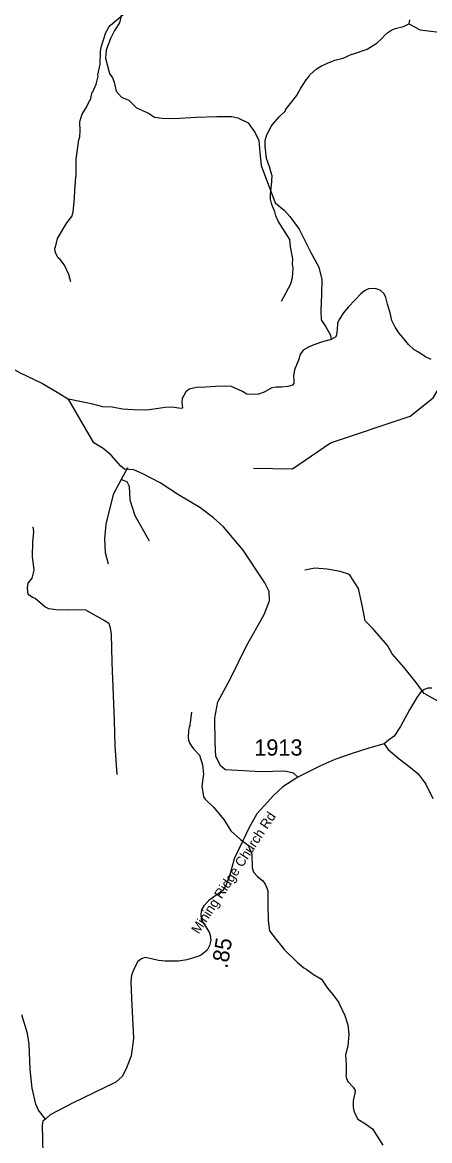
# Model space of a CAD drawing. Extents: x 1248089 to 1457196, y 820910 to 988753.
# Drawn here: x 1428563 to 1431704, y 938490 to 947102 of the extents above; entities that cross this region are included whole.
import ezdxf

# ---------------------------------------------------------------- set-up
doc = ezdxf.new("R2010")
doc.units = 0
for name, color, linetype in [('Exist Hydrographic Creek Single Shore', 7, 'Continuous'), ('Exist Hydrographic Misc Water Feature', 7, 'Continuous'), ('Exist Hydrographic River Shore', 7, 'Continuous'), ('Exist Road Non-System Type 51', 7, 'Continuous'), ('Exist Road Secondary Type 51 Attributed', 7, 'Continuous'), ('Exist Road Secondary Type 51 Label', 7, 'Continuous'), ('Prop GRAU CAT1 Cell', 7, 'Continuous'), ('Prop Lane Lines', 7, 'Continuous')]:
    doc.layers.add(name, color=color, linetype=linetype)

msp = doc.modelspace()

# ---------------------------------------------------------------- linework, layer by layer
at = {"layer": 'Exist Hydrographic Creek Single Shore'}
msp.add_lwpolyline([(1431813.8, 941849.5), (1431662.9, 941932.6), (1431600, 942018.2), (1431504.4, 942136.5), (1431416.3, 942239.8), (1431378.6, 942302.7), (1431265.4, 942433.6), (1431207.5, 942494), (1431184.9, 942614.9), (1431155.2, 942741.7), (1431084.7, 942850), (1431014.3, 942872.6), (1430913.7, 942890.2), (1430818.1, 942897.8), (1430742.6, 942882.7)], dxfattribs=at)
at = {"layer": 'Exist Hydrographic Misc Water Feature'}
for points in [[(1428936.6, 945103.7), (1428921.5, 945160), (1428886.9, 945232.6), (1428853.6, 945275.2), (1428837.9, 945289.5), (1428820.3, 945321.8), (1428814.7, 945337.9), (1428813.2, 945366), (1428817.3, 945369.9), (1428834.4, 945437.7), (1428907, 945557.1), (1428943.4, 945607.8), (1428953.9, 945639.6), (1428965.8, 945751.4), (1428966.7, 945807.5), (1428974.6, 945913.4), (1428978.7, 945919.3), (1428977, 946047.4), (1428997.5, 946197.1), (1429005.9, 946218.9), (1429008.8, 946266.9), (1429005.9, 946331), (1429008.2, 946347), (1429022.9, 946394.8), (1429055.7, 946442.2), (1429082.8, 946501.7), (1429088.9, 946505.6), (1429101.9, 946565.4), (1429107.5, 946567.7), (1429131, 946625), (1429148, 946688.6), (1429146.2, 946697), (1429163.6, 946780.4), (1429165.3, 946876.4), (1429171.9, 946910.4), (1429207.9, 947023.8), (1429230.5, 947065.4), (1429242.8, 947079.1), (1429352.4, 947173.3)], [(1430561.9, 944954.1), (1430632.3, 945088.8), (1430645.1, 945136.6), (1430650.4, 945208.6), (1430646.9, 945240.6), (1430647.7, 945280.6), (1430631.6, 945372), (1430626.2, 945429.1), (1430536.6, 945570.9), (1430517.3, 945611.2), (1430509.9, 945643.4), (1430486.9, 945699.9), (1430475.6, 945740), (1430476.2, 945780), (1430480.5, 945796), (1430481.2, 945828), (1430485.4, 945843.9), (1430490.7, 945919.9), (1430485.8, 945926.3), (1430467.9, 945990.3), (1430445, 946052.8), (1430434.7, 946149), (1430435.4, 946191.1), (1430448.1, 946236.8), (1430481.3, 946300.3), (1430493.6, 946318), (1430542.6, 946373.1), (1430591.4, 946420.3), (1430592.2, 946427.3), (1430677.4, 946536.8), (1430710.4, 946596.2), (1430751.5, 946659.5), (1430769.9, 946679.2), (1430780.1, 946697), (1430828.9, 946742.1), (1430869.3, 946767.5), (1430933.9, 946796.3), (1430949.9, 946800), (1430974.1, 946811.5), (1431038.4, 946826.4), (1431102.9, 946857.3), (1431108, 946856.5), (1431223.5, 946895.1), (1431296.3, 946941.8), (1431335, 946977.1), (1431357.4, 947002.8), (1431381.8, 947024.3), (1431406, 947039.9), (1431438.3, 947055.3), (1431502.6, 947070.1), (1431544, 947089.9)], [(1430345.3, 943669.9), (1430645.3, 943663.8), (1430940.3, 943864.7), (1431553.4, 944069), (1431731.4, 944209.9), (1431843.3, 944398), (1431953.3, 944497.6), (1432121.4, 944559.9), (1432415.3, 944619.6), (1432920.4, 944911.5), (1433369.3, 944817), (1433766.4, 944667.9), (1434063.3, 944487.9), (1434468.4, 944328.7), (1434818.4, 944298.7), (1435028.4, 944353.6), (1435070.3, 944385.5)], [(1429867.1, 941788.9), (1429857.8, 941709), (1429853.7, 941701.1), (1429853.4, 941685.1), (1429849.3, 941677.1), (1429844.7, 941645.3), (1429841.9, 941597.3), (1429843.4, 941575.2), (1429851.1, 941553.1), (1429866.6, 941526.7), (1429884.2, 941504.5), (1429929.5, 941459.6), (1429952.1, 941383.2), (1429958.9, 941311), (1429948.3, 941220.8), (1429959.9, 941138.9), (1429971.6, 941120.6), (1430036.5, 941057.5), (1430116.9, 940964), (1430171.3, 940874.9), (1430244.2, 940809.6), (1430305.4, 940764.5), (1430332.2, 940695.9), (1430334.4, 940593.8), (1430345.8, 940557.6), (1430375.2, 940523), (1430416.7, 940490.2), (1430436.3, 940465.9), (1430451.6, 940429.6), (1430455.3, 940413.5), (1430455.5, 940309.4), (1430459.4, 940185.3), (1430470, 940105), (1430520.8, 940038.1), (1430567.9, 939983.2), (1430579.6, 939965), (1430681.8, 939865.1), (1430733.1, 939820.1), (1430756.8, 939807.7), (1430807.8, 939770.8), (1430868.9, 939732.9), (1430916.7, 939664.7), (1430957.5, 939616), (1431000.5, 939555.2), (1431048.7, 939454.2), (1431073.4, 939381.7), (1431080.2, 939309.5), (1431074.2, 939217.6), (1431056, 939151), (1431060.2, 939077.8), (1431060.8, 938997.7), (1431058.7, 938991.8), (1431062.3, 938969.7), (1431073.9, 938945.4), (1431113.1, 938900.7), (1431128.7, 938876.4), (1431128.3, 938852.5), (1431124.1, 938844.5), (1431115.3, 938796.7), (1431114.5, 938748.6), (1431120, 938718.6), (1431131.5, 938688.3), (1431150.9, 938655.9), (1431209.8, 938620.4), (1431263.6, 938581.8), (1431343.4, 938456.3)]]:
    msp.add_lwpolyline(points, dxfattribs=at)
at = {"layer": 'Exist Hydrographic River Shore'}
msp.add_lwpolyline([(1431547.7, 947120), (1431544, 947089.9), (1431630.7, 947044.5), (1431776.6, 947026.9), (1431902.4, 946984.1), (1432020.6, 946880.9), (1432128.8, 946823), (1432335.1, 946833), (1432483.5, 946863.2), (1432669.7, 946888.4), (1432818.1, 946896), (1432892.2, 947024.2), (1432972.7, 947135)], dxfattribs=at)
at = {"layer": 'Exist Road Non-System Type 51'}
msp.add_line((1429373.3, 943672.1), (1429325.7, 943581.4), dxfattribs=at)
for points in [[(1429327.7, 947165.2), (1429312.6, 947097.2), (1429272.4, 947039.3), (1429242.2, 946976.4), (1429209.5, 946888.2), (1429204.5, 946825.3), (1429234.7, 946708.2), (1429257.3, 946675.5), (1429269.9, 946640.2), (1429287.5, 946572.2), (1429327.7, 946524.4), (1429383.1, 946501.8), (1429443.5, 946443.8), (1429536.5, 946403.6), (1429581.8, 946370.8), (1429642.2, 946363.3), (1429732.8, 946360.8), (1429906.4, 946370.8), (1430062.3, 946375.9), (1430179.7, 946376.2), (1430225, 946366.2), (1430305.5, 946328.4), (1430358.3, 946250.3), (1430386, 946192.4), (1430393.6, 946099.3), (1430403.6, 945998.6), (1430453.9, 945867.7), (1430486.6, 945782.1), (1430511.4, 945710.7), (1430581.9, 945655.3), (1430624.7, 945607.5), (1430697.6, 945509.3), (1430788.2, 945330.5), (1430848.6, 945217.2), (1430873.7, 945121.6), (1430871.2, 945008.3), (1430863.6, 944882.4), (1430868.7, 944811.9), (1430903.4, 944757.5), (1430938.6, 944692.1), (1430943.6, 944659.3)], [(1431716.8, 944506.6), (1431667.2, 944527.5), (1431617.8, 944562.4), (1431584, 944579.1), (1431540.7, 944622), (1431497.8, 944674.9), (1431466.5, 944711.7), (1431437.3, 944754.3), (1431412.4, 944806.7), (1431399.5, 944865), (1431378.7, 944931.4), (1431365.8, 944983.5), (1431354.2, 945009.9), (1431322.8, 945038.4), (1431283.1, 945053.2), (1431233, 945050.3), (1431202.7, 945035.1), (1431173.3, 945010.8), (1431128.9, 944964.6), (1431076.9, 944908.4), (1431040, 944864.8), (1431005.6, 944814.4), (1430992.2, 944786.1), (1430991.4, 944734), (1430985.5, 944694.6), (1430981.3, 944681.2), (1430943.6, 944659.3)], [(1427671.2, 944706.5), (1427729.9, 944672.6), (1427814.1, 944640.7), (1427893.2, 944620.3), (1427974.8, 944608.8), (1428088.3, 944602.4), (1428220.9, 944593.5), (1428269.4, 944583.3), (1428357, 944532.2), (1428402.9, 944485), (1428540.7, 944404.6), (1428719.2, 944321.7), (1428844.9, 944246.6), (1428918.9, 944199)], [(1430943.6, 944659.3), (1430876.5, 944641.6), (1430811.1, 944618.9), (1430770.8, 944601.3), (1430728.1, 944576.1), (1430705.4, 944543.4), (1430692.8, 944500.6), (1430662.6, 944425), (1430655.1, 944377.2), (1430657.6, 944347), (1430657.6, 944321.8), (1430647.6, 944306.7), (1430609.8, 944296.7), (1430562, 944291.6), (1430519.3, 944291.6), (1430486.5, 944286.6), (1430428.7, 944253.9), (1430383.4, 944238.7), (1430323, 944236.2), (1430295.3, 944238.7), (1430260.1, 944258.9), (1430177.1, 944296.7), (1430126.8, 944299.2), (1430051.3, 944296.7), (1429975.8, 944291.6), (1429905.4, 944289.1), (1429848.9, 944276.8), (1429823.7, 944256.7), (1429808.7, 944229), (1429796.1, 944208.9), (1429793.6, 944173.6), (1429798.6, 944133.3), (1429796.1, 944128.3), (1429765.9, 944130.8), (1429720.6, 944138.4), (1429662.7, 944135.9), (1429612.4, 944128.3), (1429521.9, 944115.7), (1429418.7, 944118.2), (1429335.7, 944123.3), (1429255.2, 944138.4), (1429184.7, 944140.9), (1429144.5, 944151), (1429106.8, 944161), (1428918.9, 944199)], [(1430688.7, 941290.3), (1430655, 941319.6), (1430587.1, 941334.7), (1430405.9, 941329.6), (1430129.2, 941344.7), (1430094.2, 941374.7), (1430053.9, 941447.7), (1430048.9, 941556), (1430046.4, 941747.3), (1430071.5, 941868.1), (1430164.6, 942044.4), (1430290.4, 942301.2), (1430428.4, 942541.6), (1430468.7, 942647.3), (1430466.2, 942717.8), (1430433.5, 942785.8), (1430264.9, 943037.5), (1430114.2, 943217.1), (1430036.2, 943285), (1429930.5, 943365.6), (1429767, 943463.8), (1429626.1, 943556.9), (1429492.8, 943624.9), (1429422.3, 943655.1), (1429384.6, 943657.6), (1429351.9, 943660.2), (1429321.7, 943685.3), (1429248.7, 943768.4), (1429185.9, 943821.3), (1429115.4, 943864.1), (1428985.3, 944085.5), (1428918.9, 944199)], [(1429325.7, 943581.4), (1429263.7, 943467), (1429206.5, 943238), (1429197, 943123.6), (1429201.7, 943018.6), (1429225.6, 942932.8)], [(1429325.7, 943581.4), (1429368.6, 943567.1), (1429387.6, 943529), (1429392.4, 943424.1), (1429430.5, 943304.8), (1429540.1, 943109.3)], [(1429292.9, 941310.9), (1429277.6, 941529.2), (1429273.8, 941724.4), (1429264.8, 941917.2), (1429255.9, 942172.4), (1429250.9, 942391.3), (1429241.9, 942439.8), (1429231.7, 942469.2), (1429198.6, 942492.2), (1429053.2, 942575.1), (1428992, 942577.7), (1428916.7, 942576.4), (1428823.6, 942579), (1428767.5, 942586.6), (1428735.6, 942600.7), (1428662.9, 942665.7), (1428640.6, 942673.8), (1428608.7, 942696.8), (1428603.6, 942745.3), (1428607.5, 942783.6), (1428638.1, 942820.6), (1428653.4, 942883.1), (1428641.9, 942989), (1428643.2, 943098.8), (1428652.1, 943177.9), (1428645.5, 943215.9)]]:
    msp.add_lwpolyline(points, dxfattribs=at)
at = {"layer": 'Exist Road Secondary Type 51 Attributed'}
for points in [[(1431719.7, 941975.2), (1431691.4, 941973.7), (1431661.7, 941963.3), (1431634.9, 941943.9), (1431611, 941911.1), (1431550, 941808.3), (1431480, 941678.6), (1431429.3, 941605.6), (1431387.6, 941572.8), (1431352.4, 941545.4)], [(1431352.4, 941545.4), (1431242.1, 941515.5), (1431099.9, 941467.6), (1430972.6, 941425.2), (1430857.8, 941373.1), (1430688.7, 941290.3), (1430572.4, 941213.6), (1430498.6, 941147.9), (1430427.4, 941068.5), (1430370, 941005.6), (1430313, 940900.9), (1430262.4, 940799.6), (1430195.3, 940661.4), (1430160.1, 940527.8), (1430131.4, 940453.9), (1430106.7, 940414.2), (1430046.6, 940371.7), (1430000.1, 940338.9), (1429963.1, 940297.8), (1429944, 940266.3), (1429939.9, 940234.8), (1429941.5, 940194.3), (1430004.4, 940095.8), (1430012.6, 940072.5), (1430015.4, 940034.2), (1430007.1, 939993.1), (1429988, 939957.5), (1429945.6, 939920.6), (1429916.9, 939906.9), (1429830.7, 939882.2), (1429767.8, 939872.7), (1429663.8, 939871.3), (1429611.8, 939876.8), (1429558.5, 939890.5), (1429509.3, 939900), (1429480.5, 939890.5), (1429453.2, 939868.6), (1429421.7, 939809.7), (1429405.3, 939764.5), (1429399.8, 939716.6), (1429405.3, 939587.8), (1429420.4, 939276.2), (1429402.6, 939143.4), (1429363, 939042.1), (1429331.5, 938984.6), (1429282.7, 938941.4), (1429193.8, 938896.2), (1428949, 938779.8), (1428778, 938688.1), (1428740.8, 938656.2)], [(1431352.4, 941545.4), (1431385.2, 941501.7), (1431468.4, 941429.3), (1431557.1, 941363.8), (1431614.4, 941316), (1431647.2, 941273.6), (1431674.5, 941234), (1431729.1, 941126.1)], [(1428740.8, 938656.2), (1428686.2, 938724.1), (1428667, 938771.4), (1428639, 938894), (1428622.9, 939040.9), (1428615.5, 939232.4), (1428602.2, 939315.2), (1428557.9, 939459.9)], [(1428740.8, 938656.2), (1428721.8, 938639.1), (1428714.4, 938606.6), (1428720.3, 938394.6), (1428724.1, 938186.9), (1428722.2, 938023.1), (1428712.6, 937933.6), (1428690.9, 937842.7), (1428643.5, 937690.1), (1428601.1, 937544.3), (1428575.7, 937400.2)]]:
    msp.add_lwpolyline(points, dxfattribs=at)

# ---------------------------------------------------------------- texts
at = {"layer": 'Exist Road Secondary Type 51 Label'}
msp.add_text('Mining Ridge Church Rd', height=75, rotation=56.76036, dxfattribs=at).set_placement((1429922.8, 940076.3))
at = {"layer": 'Prop GRAU CAT1 Cell'}
msp.add_text('.85', height=125, rotation=80.56272, dxfattribs=at).set_placement((1430143.8, 939811.4))
at = {"layer": 'Prop Lane Lines'}
msp.add_text('1913', height=125, dxfattribs=at).set_placement((1430351.6, 941455))

doc.saveas('drawing.dxf')
